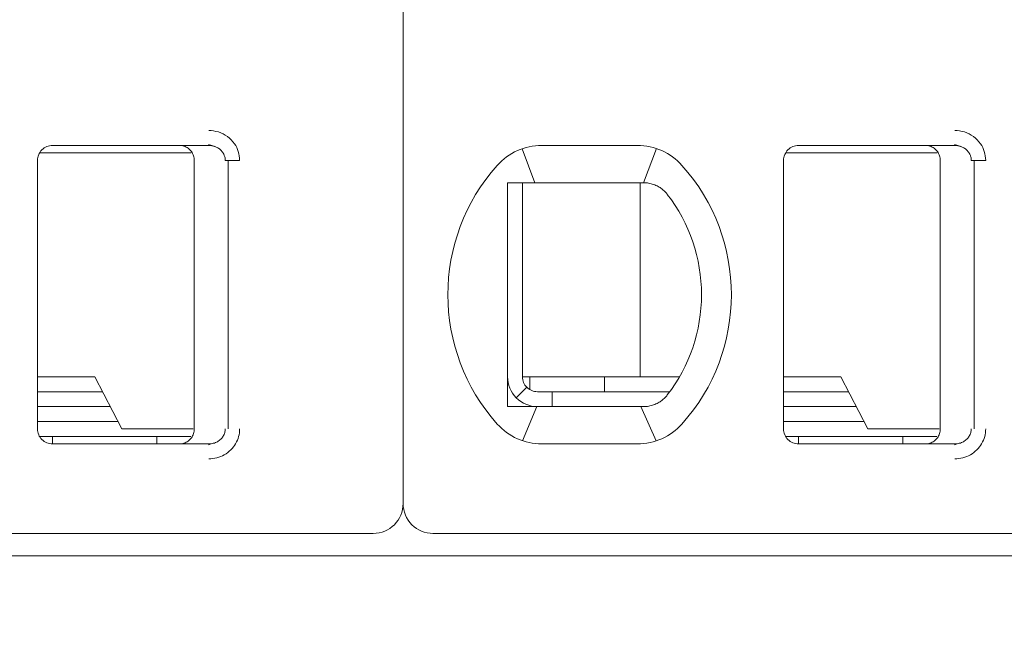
# Model space of a CAD drawing. Header units: millimetres. Extents: x -1114 to 1396, y -630 to 631.
# Tile 724 of 780: x 441 to 448, y 465 to 469. Entities that reach past the tile are written whole.
import ezdxf

# ---------------------------------------------------------------- set-up
doc = ezdxf.new("R2010")
doc.units = ezdxf.units.MM
doc.header["$MEASUREMENT"] = 0

msp = doc.modelspace()

# ---------------------------------------------------------------- linework, layer by layer
at = {"lineweight": 18}
for points, knots in [([(1038.9843, -629.7647), (1038.9843, -629.7647), (-1111.4882, -629.7647), (-1111.4882, -629.7647), (-1111.4882, -629.7647), (-1111.4882, -629.7647), (-1111.4882, 630.7883), (-1111.4882, 630.7883), (-1111.4882, 630.7883), (-1111.4882, 630.7883), (1038.9843, 630.7883), (1038.9843, 630.7883)], [0, 0, 0, 0, 0.333333, 0.333333, 0.333333, 0.333333, 0.666667, 0.666667, 0.666667, 0.666667, 1, 1, 1, 1]), ([(442.4019, 468.3234), (442.4239, 468.3235), (442.445, 468.3203), (442.4661, 468.3135), (442.4661, 468.3135), (442.4872, 468.3067), (442.5083, 468.2965), (442.5268, 468.2828), (442.5268, 468.2828), (442.5454, 468.2692), (442.5615, 468.2523), (442.5737, 468.235), (442.5737, 468.235), (442.5859, 468.2178), (442.5942, 468.2003), (442.5999, 468.1818), (442.5999, 468.1818), (442.6056, 468.1632), (442.6088, 468.1437), (442.6089, 468.1234)], [0, 0, 0, 0, 0.2, 0.2, 0.2, 0.2, 0.4, 0.4, 0.4, 0.4, 0.6, 0.6, 0.6, 0.6, 0.8, 0.8, 0.8, 0.8, 1, 1, 1, 1]), ([(447.4019, 468.3234), (447.4239, 468.3235), (447.445, 468.3203), (447.4661, 468.3135), (447.4661, 468.3135), (447.4872, 468.3067), (447.5083, 468.2965), (447.5268, 468.2828), (447.5268, 468.2828), (447.5454, 468.2692), (447.5615, 468.2523), (447.5737, 468.235), (447.5737, 468.235), (447.5859, 468.2178), (447.5942, 468.2003), (447.5999, 468.1818), (447.5999, 468.1818), (447.6056, 468.1632), (447.6088, 468.1437), (447.6089, 468.1234)], [0, 0, 0, 0, 0.2, 0.2, 0.2, 0.2, 0.4, 0.4, 0.4, 0.4, 0.6, 0.6, 0.6, 0.6, 0.8, 0.8, 0.8, 0.8, 1, 1, 1, 1]), ([(441.3544, 468.2234), (441.3279, 468.2234), (441.3025, 468.2128), (441.2837, 468.1941), (441.2837, 468.1941), (441.265, 468.1753), (441.2544, 468.1499), (441.2544, 468.1234)], [0, 0, 0, 0, 0.5, 0.5, 0.5, 0.5, 1, 1, 1, 1]), ([(441.3544, 468.2234), (441.3279, 468.2234), (441.3025, 468.2128), (441.2837, 468.1941), (441.2837, 468.1941), (441.265, 468.1753), (441.2544, 468.1499), (441.2544, 468.1234)], [0, 0, 0, 0, 0.5, 0.5, 0.5, 0.5, 1, 1, 1, 1]), ([(442.2044, 468.2234), (442.2149, 468.2234), (442.2254, 468.2217), (442.2354, 468.2185), (442.2354, 468.2185), (442.2454, 468.2152), (442.2548, 468.2104), (442.2633, 468.2042), (442.2633, 468.2042), (442.2718, 468.198), (442.2792, 468.1906), (442.2854, 468.1821), (442.2854, 468.1821), (442.2915, 468.1736), (442.2963, 468.1641), (442.2996, 468.1542), (442.2996, 468.1542), (442.3028, 468.1442), (442.3044, 468.1338), (442.3044, 468.1234)], [0, 0, 0, 0, 0.2, 0.2, 0.2, 0.2, 0.4, 0.4, 0.4, 0.4, 0.6, 0.6, 0.6, 0.6, 0.8, 0.8, 0.8, 0.8, 1, 1, 1, 1]), ([(442.4019, 468.2234), (442.4106, 468.2234), (442.4193, 468.2224), (442.4278, 468.2206), (442.4278, 468.2206), (442.4362, 468.2187), (442.4444, 468.216), (442.4521, 468.2125), (442.4521, 468.2125), (442.4597, 468.2089), (442.4668, 468.2046), (442.4734, 468.1996), (442.4734, 468.1996), (442.4796, 468.1948), (442.4852, 468.1894), (442.4901, 468.1835), (442.4901, 468.1835), (442.4947, 468.1781), (442.4986, 468.1722), (442.5018, 468.1659), (442.5018, 468.1659), (442.5051, 468.1597), (442.5076, 468.1531), (442.5094, 468.1463), (442.5094, 468.1463), (442.5113, 468.1388), (442.5123, 468.1311), (442.5123, 468.1234)], [0, 0, 0, 0, 0.142857, 0.142857, 0.142857, 0.142857, 0.285714, 0.285714, 0.285714, 0.285714, 0.428571, 0.428571, 0.428571, 0.428571, 0.571429, 0.571429, 0.571429, 0.571429, 0.714286, 0.714286, 0.714286, 0.714286, 0.857143, 0.857143, 0.857143, 0.857143, 1, 1, 1, 1]), ([(446.3544, 468.2234), (446.3279, 468.2234), (446.3025, 468.2128), (446.2837, 468.1941), (446.2837, 468.1941), (446.265, 468.1753), (446.2544, 468.1499), (446.2544, 468.1234)], [0, 0, 0, 0, 0.5, 0.5, 0.5, 0.5, 1, 1, 1, 1]), ([(446.3544, 468.2234), (446.3279, 468.2234), (446.3025, 468.2128), (446.2837, 468.1941), (446.2837, 468.1941), (446.265, 468.1753), (446.2544, 468.1499), (446.2544, 468.1234)], [0, 0, 0, 0, 0.5, 0.5, 0.5, 0.5, 1, 1, 1, 1]), ([(447.2044, 468.2234), (447.2149, 468.2234), (447.2254, 468.2217), (447.2354, 468.2185), (447.2354, 468.2185), (447.2454, 468.2152), (447.2548, 468.2104), (447.2633, 468.2042), (447.2633, 468.2042), (447.2718, 468.198), (447.2792, 468.1906), (447.2854, 468.1821), (447.2854, 468.1821), (447.2915, 468.1736), (447.2963, 468.1641), (447.2996, 468.1542), (447.2996, 468.1542), (447.3028, 468.1442), (447.3044, 468.1338), (447.3044, 468.1234)], [0, 0, 0, 0, 0.2, 0.2, 0.2, 0.2, 0.4, 0.4, 0.4, 0.4, 0.6, 0.6, 0.6, 0.6, 0.8, 0.8, 0.8, 0.8, 1, 1, 1, 1]), ([(447.4019, 468.2234), (447.4106, 468.2234), (447.4193, 468.2224), (447.4278, 468.2206), (447.4278, 468.2206), (447.4362, 468.2187), (447.4444, 468.216), (447.4521, 468.2125), (447.4521, 468.2125), (447.4597, 468.2089), (447.4668, 468.2046), (447.4734, 468.1996), (447.4734, 468.1996), (447.4796, 468.1948), (447.4852, 468.1894), (447.4901, 468.1835), (447.4901, 468.1835), (447.4947, 468.1781), (447.4986, 468.1722), (447.5018, 468.1659), (447.5018, 468.1659), (447.5051, 468.1597), (447.5076, 468.1531), (447.5094, 468.1463), (447.5094, 468.1463), (447.5113, 468.1388), (447.5123, 468.1311), (447.5123, 468.1234)], [0, 0, 0, 0, 0.142857, 0.142857, 0.142857, 0.142857, 0.285714, 0.285714, 0.285714, 0.285714, 0.428571, 0.428571, 0.428571, 0.428571, 0.571429, 0.571429, 0.571429, 0.571429, 0.714286, 0.714286, 0.714286, 0.714286, 0.857143, 0.857143, 0.857143, 0.857143, 1, 1, 1, 1]), ([(444.4044, 467.9734), (444.4112, 467.9734), (444.418, 467.9734), (444.4248, 467.9734), (444.4248, 467.9734), (444.4316, 467.9734), (444.4384, 467.9734), (444.4453, 467.9734), (444.4453, 467.9734), (444.4521, 467.9734), (444.459, 467.9734), (444.4659, 467.9734)], [0, 0, 0, 0, 0.333333, 0.333333, 0.333333, 0.333333, 0.666667, 0.666667, 0.666667, 0.666667, 1, 1, 1, 1]), ([(444.4044, 467.9734), (444.4044, 467.9224), (444.4044, 467.87), (444.4044, 467.815), (444.4044, 467.815), (444.4044, 467.7876), (444.4044, 467.7595), (444.4044, 467.7305), (444.4044, 467.7305), (444.4044, 467.7161), (444.4044, 467.7014), (444.4044, 467.6865), (444.4044, 467.6865), (444.4044, 467.6715), (444.4044, 467.6564), (444.4044, 467.641), (444.4044, 467.641), (444.4044, 467.6102), (444.4044, 467.5787), (444.4044, 467.546), (444.4044, 467.546), (444.4044, 467.5133), (444.4044, 467.4794), (444.4044, 467.4441), (444.4044, 467.4441), (444.4044, 467.4264), (444.4044, 467.4085), (444.4044, 467.3904), (444.4044, 467.3904), (444.4044, 467.3723), (444.4044, 467.354), (444.4044, 467.3355), (444.4044, 467.3355), (444.4044, 467.317), (444.4044, 467.2982), (444.4044, 467.2793), (444.4044, 467.2793), (444.4044, 467.2603), (444.4044, 467.2411), (444.4044, 467.222), (444.4044, 467.222), (444.4044, 467.184), (444.4044, 467.1465), (444.4044, 467.1094), (444.4044, 467.1094), (444.4044, 467.1001), (444.4044, 467.0909), (444.4044, 467.0817), (444.4044, 467.0817), (444.4044, 467.0725), (444.4044, 467.0633), (444.4044, 467.0541), (444.4044, 467.0541), (444.4044, 467.0359), (444.4044, 467.0181), (444.4044, 467.0006), (444.4044, 467.0006), (444.4044, 466.9657), (444.4044, 466.932), (444.4044, 466.8994), (444.4044, 466.8994), (444.4044, 466.8831), (444.4044, 466.867), (444.4044, 466.8511), (444.4044, 466.8511), (444.4044, 466.8353), (444.4044, 466.8196), (444.4044, 466.8043), (444.4044, 466.8043), (444.4044, 466.7736), (444.4044, 466.744), (444.4044, 466.7153), (444.4044, 466.7153), (444.4044, 466.6865), (444.4044, 466.6585), (444.4044, 466.6312), (444.4044, 466.6312), (444.4044, 466.5765), (444.4044, 466.5242), (444.4044, 466.4734)], [0, 0, 0, 0, 0.05, 0.05, 0.05, 0.05, 0.1, 0.1, 0.1, 0.1, 0.15, 0.15, 0.15, 0.15, 0.2, 0.2, 0.2, 0.2, 0.25, 0.25, 0.25, 0.25, 0.3, 0.3, 0.3, 0.3, 0.35, 0.35, 0.35, 0.35, 0.4, 0.4, 0.4, 0.4, 0.45, 0.45, 0.45, 0.45, 0.5, 0.5, 0.5, 0.5, 0.55, 0.55, 0.55, 0.55, 0.6, 0.6, 0.6, 0.6, 0.65, 0.65, 0.65, 0.65, 0.7, 0.7, 0.7, 0.7, 0.75, 0.75, 0.75, 0.75, 0.8, 0.8, 0.8, 0.8, 0.85, 0.85, 0.85, 0.85, 0.9, 0.9, 0.9, 0.9, 0.95, 0.95, 0.95, 0.95, 1, 1, 1, 1]), ([(444.6336, 467.9734), (444.6285, 467.9734), (444.6232, 467.9734), (444.618, 467.9734), (444.618, 467.9734), (444.6127, 467.9734), (444.6074, 467.9734), (444.602, 467.9734), (444.602, 467.9734), (444.5966, 467.9734), (444.5911, 467.9734), (444.5855, 467.9734), (444.5855, 467.9734), (444.5798, 467.9734), (444.574, 467.9734), (444.568, 467.9734), (444.568, 467.9734), (444.562, 467.9734), (444.5559, 467.9734), (444.5496, 467.9734), (444.5496, 467.9734), (444.5434, 467.9734), (444.5369, 467.9734), (444.5303, 467.9734), (444.5303, 467.9734), (444.5238, 467.9734), (444.517, 467.9734), (444.5101, 467.9734), (444.5101, 467.9734), (444.5031, 467.9734), (444.496, 467.9734), (444.4886, 467.9734), (444.4886, 467.9734), (444.4813, 467.9734), (444.4737, 467.9734), (444.4659, 467.9734)], [0, 0, 0, 0, 0.111111, 0.111111, 0.111111, 0.111111, 0.222222, 0.222222, 0.222222, 0.222222, 0.333333, 0.333333, 0.333333, 0.333333, 0.444444, 0.444444, 0.444444, 0.444444, 0.555556, 0.555556, 0.555556, 0.555556, 0.666667, 0.666667, 0.666667, 0.666667, 0.777778, 0.777778, 0.777778, 0.777778, 0.888889, 0.888889, 0.888889, 0.888889, 1, 1, 1, 1]), ([(445.3168, 467.9734), (445.3121, 467.9734), (445.3074, 467.9734), (445.3028, 467.9734), (445.3028, 467.9734), (445.2981, 467.9734), (445.2935, 467.9734), (445.2889, 467.9734), (445.2889, 467.9734), (445.2843, 467.9734), (445.2797, 467.9734), (445.2752, 467.9734)], [0, 0, 0, 0, 0.333333, 0.333333, 0.333333, 0.333333, 0.666667, 0.666667, 0.666667, 0.666667, 1, 1, 1, 1]), ([(445.4145, 467.9479), (445.4042, 467.9537), (445.3935, 467.9584), (445.3827, 467.9622), (445.3827, 467.9622), (445.3719, 467.966), (445.3609, 467.9688), (445.3499, 467.9706), (445.3499, 467.9706), (445.3389, 467.9725), (445.3278, 467.9734), (445.3168, 467.9734)], [0, 0, 0, 0, 0.333333, 0.333333, 0.333333, 0.333333, 0.666667, 0.666667, 0.666667, 0.666667, 1, 1, 1, 1]), ([(445.4751, 467.8956), (445.4699, 467.9024), (445.4641, 467.909), (445.4578, 467.9153), (445.4578, 467.9153), (445.4515, 467.9215), (445.4446, 467.9275), (445.4374, 467.9329), (445.4374, 467.9329), (445.4302, 467.9384), (445.4225, 467.9434), (445.4145, 467.9479)], [0, 0, 0, 0, 0.333333, 0.333333, 0.333333, 0.333333, 0.666667, 0.666667, 0.666667, 0.666667, 1, 1, 1, 1]), ([(444.4044, 466.6734), (444.4044, 466.6203), (444.4255, 466.5695), (444.463, 466.532), (444.463, 466.532), (444.5005, 466.4944), (444.5514, 466.4734), (444.6044, 466.4734)], [0, 0, 0, 0, 0.5, 0.5, 0.5, 0.5, 1, 1, 1, 1]), ([(444.5044, 466.6734), (444.5044, 466.6469), (444.515, 466.6214), (444.5337, 466.6027), (444.5337, 466.6027), (444.5525, 466.5839), (444.5779, 466.5734), (444.6044, 466.5734)], [0, 0, 0, 0, 0.5, 0.5, 0.5, 0.5, 1, 1, 1, 1]), ([(445.4145, 466.4988), (445.4044, 466.4932), (445.3939, 466.4885), (445.3831, 466.4847), (445.3831, 466.4847), (445.3724, 466.4809), (445.3614, 466.4781), (445.3503, 466.4762), (445.3503, 466.4762), (445.3393, 466.4743), (445.328, 466.4734), (445.3168, 466.4734)], [0, 0, 0, 0, 0.333333, 0.333333, 0.333333, 0.333333, 0.666667, 0.666667, 0.666667, 0.666667, 1, 1, 1, 1]), ([(445.4145, 466.4988), (445.4228, 466.5035), (445.4306, 466.5087), (445.4379, 466.5142), (445.4379, 466.5142), (445.4452, 466.5198), (445.452, 466.5257), (445.4582, 466.5319), (445.4582, 466.5319), (445.4644, 466.5381), (445.47, 466.5445), (445.4751, 466.5512)], [0, 0, 0, 0, 0.333333, 0.333333, 0.333333, 0.333333, 0.666667, 0.666667, 0.666667, 0.666667, 1, 1, 1, 1]), ([(444.4044, 466.4734), (444.4113, 466.4734), (444.4182, 466.4734), (444.425, 466.4734), (444.425, 466.4734), (444.4319, 466.4734), (444.4387, 466.4734), (444.4455, 466.4734), (444.4455, 466.4734), (444.4523, 466.4734), (444.4591, 466.4734), (444.4659, 466.4734)], [0, 0, 0, 0, 0.333333, 0.333333, 0.333333, 0.333333, 0.666667, 0.666667, 0.666667, 0.666667, 1, 1, 1, 1]), ([(444.4659, 466.4734), (444.4737, 466.4734), (444.4813, 466.4734), (444.4886, 466.4734), (444.4886, 466.4734), (444.496, 466.4734), (444.5031, 466.4734), (444.5101, 466.4734), (444.5101, 466.4734), (444.517, 466.4734), (444.5238, 466.4734), (444.5303, 466.4734), (444.5303, 466.4734), (444.5369, 466.4734), (444.5434, 466.4734), (444.5496, 466.4734), (444.5496, 466.4734), (444.5559, 466.4734), (444.562, 466.4734), (444.568, 466.4734), (444.568, 466.4734), (444.574, 466.4734), (444.5798, 466.4734), (444.5854, 466.4734), (444.5854, 466.4734), (444.5911, 466.4734), (444.5966, 466.4734), (444.602, 466.4734), (444.602, 466.4734), (444.6074, 466.4734), (444.6127, 466.4734), (444.618, 466.4734), (444.618, 466.4734), (444.6232, 466.4734), (444.6284, 466.4734), (444.6336, 466.4734)], [0, 0, 0, 0, 0.111111, 0.111111, 0.111111, 0.111111, 0.222222, 0.222222, 0.222222, 0.222222, 0.333333, 0.333333, 0.333333, 0.333333, 0.444444, 0.444444, 0.444444, 0.444444, 0.555556, 0.555556, 0.555556, 0.555556, 0.666667, 0.666667, 0.666667, 0.666667, 0.777778, 0.777778, 0.777778, 0.777778, 0.888889, 0.888889, 0.888889, 0.888889, 1, 1, 1, 1]), ([(445.2752, 466.4734), (445.2797, 466.4734), (445.2843, 466.4734), (445.2889, 466.4734), (445.2889, 466.4734), (445.2935, 466.4734), (445.2981, 466.4734), (445.3028, 466.4734), (445.3028, 466.4734), (445.3075, 466.4734), (445.3121, 466.4734), (445.3168, 466.4734)], [0, 0, 0, 0, 0.333333, 0.333333, 0.333333, 0.333333, 0.666667, 0.666667, 0.666667, 0.666667, 1, 1, 1, 1]), ([(441.2544, 466.3234), (441.2544, 466.2969), (441.265, 466.2714), (441.2837, 466.2527), (441.2837, 466.2527), (441.3025, 466.2339), (441.3279, 466.2234), (441.3544, 466.2234)], [0, 0, 0, 0, 0.5, 0.5, 0.5, 0.5, 1, 1, 1, 1]), ([(441.2544, 466.3234), (441.2544, 466.2969), (441.265, 466.2714), (441.2837, 466.2527), (441.2837, 466.2527), (441.3025, 466.2339), (441.3279, 466.2234), (441.3544, 466.2234)], [0, 0, 0, 0, 0.5, 0.5, 0.5, 0.5, 1, 1, 1, 1]), ([(442.3044, 466.3234), (442.3044, 466.3129), (442.3028, 466.3025), (442.2996, 466.2926), (442.2996, 466.2926), (442.2963, 466.2826), (442.2915, 466.2732), (442.2854, 466.2647), (442.2854, 466.2647), (442.2793, 466.2562), (442.2718, 466.2488), (442.2634, 466.2426), (442.2634, 466.2426), (442.255, 466.2365), (442.2455, 466.2316), (442.2355, 466.2283), (442.2355, 466.2283), (442.2255, 466.2251), (442.215, 466.2234), (442.2044, 466.2234)], [0, 0, 0, 0, 0.2, 0.2, 0.2, 0.2, 0.4, 0.4, 0.4, 0.4, 0.6, 0.6, 0.6, 0.6, 0.8, 0.8, 0.8, 0.8, 1, 1, 1, 1]), ([(442.5123, 466.3234), (442.5123, 466.3149), (442.5111, 466.3064), (442.5088, 466.2982), (442.5088, 466.2982), (442.5064, 466.29), (442.5029, 466.2822), (442.4984, 466.2749), (442.4984, 466.2749), (442.4939, 466.2674), (442.4883, 466.2605), (442.4818, 466.2544), (442.4818, 466.2544), (442.4752, 466.2481), (442.4677, 466.2427), (442.4597, 466.2382), (442.4597, 466.2382), (442.4511, 466.2334), (442.4419, 466.2297), (442.4323, 466.2273), (442.4323, 466.2273), (442.4224, 466.2247), (442.4121, 466.2234), (442.4019, 466.2234)], [0, 0, 0, 0, 0.166667, 0.166667, 0.166667, 0.166667, 0.333333, 0.333333, 0.333333, 0.333333, 0.5, 0.5, 0.5, 0.5, 0.666667, 0.666667, 0.666667, 0.666667, 0.833333, 0.833333, 0.833333, 0.833333, 1, 1, 1, 1]), ([(442.6089, 466.3234), (442.6089, 466.306), (442.6067, 466.2892), (442.6022, 466.2727), (442.6022, 466.2727), (442.5976, 466.2561), (442.5908, 466.2398), (442.5819, 466.2247), (442.5819, 466.2247), (442.5731, 466.2096), (442.5624, 466.1957), (442.5495, 466.1832), (442.5495, 466.1832), (442.5367, 466.1706), (442.5218, 466.1595), (442.5061, 466.1506), (442.5061, 466.1506), (442.4904, 466.1417), (442.4739, 466.135), (442.4565, 466.1305), (442.4565, 466.1305), (442.4392, 466.1259), (442.4209, 466.1236), (442.4019, 466.1234)], [0, 0, 0, 0, 0.166667, 0.166667, 0.166667, 0.166667, 0.333333, 0.333333, 0.333333, 0.333333, 0.5, 0.5, 0.5, 0.5, 0.666667, 0.666667, 0.666667, 0.666667, 0.833333, 0.833333, 0.833333, 0.833333, 1, 1, 1, 1]), ([(446.2544, 466.3234), (446.2544, 466.2969), (446.265, 466.2714), (446.2837, 466.2527), (446.2837, 466.2527), (446.3025, 466.2339), (446.3279, 466.2234), (446.3544, 466.2234)], [0, 0, 0, 0, 0.5, 0.5, 0.5, 0.5, 1, 1, 1, 1]), ([(446.2544, 466.3234), (446.2544, 466.2969), (446.265, 466.2714), (446.2837, 466.2527), (446.2837, 466.2527), (446.3025, 466.2339), (446.3279, 466.2234), (446.3544, 466.2234)], [0, 0, 0, 0, 0.5, 0.5, 0.5, 0.5, 1, 1, 1, 1]), ([(447.3044, 466.3234), (447.3044, 466.3129), (447.3028, 466.3025), (447.2996, 466.2926), (447.2996, 466.2926), (447.2963, 466.2826), (447.2915, 466.2732), (447.2854, 466.2647), (447.2854, 466.2647), (447.2793, 466.2562), (447.2718, 466.2488), (447.2634, 466.2426), (447.2634, 466.2426), (447.255, 466.2365), (447.2455, 466.2316), (447.2355, 466.2283), (447.2355, 466.2283), (447.2255, 466.2251), (447.215, 466.2234), (447.2044, 466.2234)], [0, 0, 0, 0, 0.2, 0.2, 0.2, 0.2, 0.4, 0.4, 0.4, 0.4, 0.6, 0.6, 0.6, 0.6, 0.8, 0.8, 0.8, 0.8, 1, 1, 1, 1]), ([(447.5123, 466.3234), (447.5123, 466.3149), (447.5111, 466.3064), (447.5088, 466.2982), (447.5088, 466.2982), (447.5064, 466.29), (447.5029, 466.2822), (447.4984, 466.2749), (447.4984, 466.2749), (447.4939, 466.2674), (447.4883, 466.2605), (447.4818, 466.2544), (447.4818, 466.2544), (447.4752, 466.2481), (447.4677, 466.2427), (447.4597, 466.2382), (447.4597, 466.2382), (447.4511, 466.2334), (447.4419, 466.2297), (447.4323, 466.2273), (447.4323, 466.2273), (447.4224, 466.2247), (447.4121, 466.2234), (447.4019, 466.2234)], [0, 0, 0, 0, 0.166667, 0.166667, 0.166667, 0.166667, 0.333333, 0.333333, 0.333333, 0.333333, 0.5, 0.5, 0.5, 0.5, 0.666667, 0.666667, 0.666667, 0.666667, 0.833333, 0.833333, 0.833333, 0.833333, 1, 1, 1, 1]), ([(447.6089, 466.3234), (447.6089, 466.306), (447.6067, 466.2892), (447.6022, 466.2727), (447.6022, 466.2727), (447.5976, 466.2561), (447.5908, 466.2398), (447.5819, 466.2247), (447.5819, 466.2247), (447.5731, 466.2096), (447.5624, 466.1957), (447.5495, 466.1832), (447.5495, 466.1832), (447.5367, 466.1706), (447.5218, 466.1595), (447.5061, 466.1506), (447.5061, 466.1506), (447.4904, 466.1417), (447.4739, 466.135), (447.4565, 466.1305), (447.4565, 466.1305), (447.4392, 466.1259), (447.4209, 466.1236), (447.4019, 466.1234)], [0, 0, 0, 0, 0.166667, 0.166667, 0.166667, 0.166667, 0.333333, 0.333333, 0.333333, 0.333333, 0.5, 0.5, 0.5, 0.5, 0.666667, 0.666667, 0.666667, 0.666667, 0.833333, 0.833333, 0.833333, 0.833333, 1, 1, 1, 1]), ([(443.7044, 465.8234), (443.7044, 465.7703), (443.7255, 465.7195), (443.763, 465.682), (443.763, 465.682), (443.8005, 465.6444), (443.8514, 465.6234), (443.9044, 465.6234)], [0, 0, 0, 0, 0.5, 0.5, 0.5, 0.5, 1, 1, 1, 1])]:
    msp.add_open_spline(points, degree=3, knots=knots, dxfattribs=at)
for points in [[(443.7044, 476.2434), (443.7044, 476.2434), (443.7044, 465.8234), (443.7044, 465.8234)], [(443.7044, 476.2434), (443.7044, 476.2434), (443.7044, 465.8234), (443.7044, 465.8234)], [(441.3544, 468.2234), (441.3544, 468.2234), (442.4019, 468.2234), (442.4019, 468.2234)], [(441.3544, 468.2234), (441.3544, 468.2234), (442.4019, 468.2234), (442.4019, 468.2234)], [(442.4008, 468.2303), (442.4008, 468.2303), (442.4444, 468.2156), (442.4444, 468.2156)], [(444.6336, 468.2234), (444.5198, 468.2234), (444.4113, 468.1749), (444.3355, 468.09)], [(444.6336, 468.2234), (444.5198, 468.2234), (444.4113, 468.1749), (444.3355, 468.09)], [(444.6336, 468.2234), (444.6336, 468.2234), (445.2752, 468.2234), (445.2752, 468.2234)], [(444.6336, 468.2234), (444.6336, 468.2234), (445.2752, 468.2234), (445.2752, 468.2234)], [(445.5734, 468.09), (445.4975, 468.1749), (445.3891, 468.2234), (445.2752, 468.2234)], [(445.5734, 468.09), (445.4975, 468.1749), (445.3891, 468.2234), (445.2752, 468.2234)], [(446.3544, 468.2234), (446.3544, 468.2234), (447.4019, 468.2234), (447.4019, 468.2234)], [(446.3544, 468.2234), (446.3544, 468.2234), (447.4019, 468.2234), (447.4019, 468.2234)], [(447.4008, 468.2303), (447.4008, 468.2303), (447.4444, 468.2156), (447.4444, 468.2156)], [(441.9353, 468.1734), (441.9353, 468.1734), (441.2678, 468.1734), (441.2678, 468.1734)], [(442.2846, 468.1734), (442.2846, 468.1734), (441.9353, 468.1734), (441.9353, 468.1734)], [(444.5028, 468.2014), (444.5028, 468.2014), (444.5873, 467.9734), (444.5873, 467.9734)], [(445.4016, 468.2029), (445.4016, 468.2029), (445.3161, 467.9734), (445.3161, 467.9734)], [(446.9353, 468.1734), (446.9353, 468.1734), (446.2678, 468.1734), (446.2678, 468.1734)], [(447.2846, 468.1734), (447.2846, 468.1734), (446.9353, 468.1734), (446.9353, 468.1734)], [(441.2544, 466.3234), (441.2544, 466.3234), (441.2544, 468.1234), (441.2544, 468.1234)], [(441.2544, 466.3234), (441.2544, 466.3234), (441.2544, 468.1234), (441.2544, 468.1234)], [(442.3044, 466.3234), (442.3044, 466.3234), (442.3044, 468.1234), (442.3044, 468.1234)], [(442.5123, 468.1234), (442.5123, 468.1234), (442.6089, 468.1234), (442.6089, 468.1234)], [(442.5322, 466.3234), (442.5322, 466.3234), (442.5322, 468.1234), (442.5322, 468.1234)], [(444.3355, 468.09), (443.8941, 467.5966), (443.8941, 466.8502), (444.3355, 466.3567)], [(444.3355, 468.09), (443.8941, 467.5966), (443.8941, 466.8502), (444.3355, 466.3567)], [(445.5734, 466.3567), (446.0148, 466.8502), (446.0148, 467.5966), (445.5734, 468.09)], [(445.5734, 466.3567), (446.0148, 466.8502), (446.0148, 467.5966), (445.5734, 468.09)], [(446.2544, 466.3234), (446.2544, 466.3234), (446.2544, 468.1234), (446.2544, 468.1234)], [(446.2544, 466.3234), (446.2544, 466.3234), (446.2544, 468.1234), (446.2544, 468.1234)], [(447.3044, 466.3234), (447.3044, 466.3234), (447.3044, 468.1234), (447.3044, 468.1234)], [(447.5123, 468.1234), (447.5123, 468.1234), (447.6089, 468.1234), (447.6089, 468.1234)], [(447.5322, 466.3234), (447.5322, 466.3234), (447.5322, 468.1234), (447.5322, 468.1234)], [(444.5044, 467.9734), (444.5044, 467.9734), (444.5044, 466.6734), (444.5044, 466.6734)], [(445.2752, 467.9734), (445.2752, 467.9734), (444.6336, 467.9734), (444.6336, 467.9734)], [(445.2935, 467.9734), (445.2935, 467.9734), (445.2935, 466.6734), (445.2935, 466.6734)], [(445.7044, 467.2234), (445.7044, 467.4666), (445.6238, 467.703), (445.4751, 467.8956)], [(445.4751, 466.5512), (445.6238, 466.7437), (445.7044, 466.9801), (445.7044, 467.2234)], [(441.6387, 466.6734), (441.6387, 466.6734), (441.2544, 466.6734), (441.2544, 466.6734)], [(441.8193, 466.3234), (441.8193, 466.3234), (441.6387, 466.6734), (441.6387, 466.6734)], [(444.5044, 466.6734), (444.5044, 466.6734), (445.2639, 466.6734), (445.2639, 466.6734)], [(444.5544, 466.5868), (444.5544, 466.5868), (444.5544, 466.6734), (444.5544, 466.6734)], [(445.0544, 466.5734), (445.0544, 466.5734), (445.0544, 466.6734), (445.0544, 466.6734)], [(445.2639, 466.6734), (445.2639, 466.6734), (445.3147, 466.6734), (445.3147, 466.6734)], [(445.5571, 466.6734), (445.5571, 466.6734), (445.3147, 466.6734), (445.3147, 466.6734)], [(446.6387, 466.6734), (446.6387, 466.6734), (446.2544, 466.6734), (446.2544, 466.6734)], [(446.8193, 466.3234), (446.8193, 466.3234), (446.6387, 466.6734), (446.6387, 466.6734)], [(441.2544, 466.5734), (441.2544, 466.5734), (441.6903, 466.5734), (441.6903, 466.5734)], [(444.5337, 466.6027), (444.5337, 466.6027), (444.463, 466.532), (444.463, 466.532)], [(444.7044, 466.5734), (444.7044, 466.5734), (444.6044, 466.5734), (444.6044, 466.5734)], [(444.7044, 466.5734), (444.7044, 466.5734), (445.4918, 466.5734), (445.4918, 466.5734)], [(444.7044, 466.5734), (444.7044, 466.5734), (444.7044, 466.4734), (444.7044, 466.4734)], [(446.2544, 466.5734), (446.2544, 466.5734), (446.6903, 466.5734), (446.6903, 466.5734)], [(441.7419, 466.4734), (441.7419, 466.4734), (441.2545, 466.4734), (441.2545, 466.4734)], [(444.5038, 466.245), (444.5038, 466.245), (444.6012, 466.4734), (444.6012, 466.4734)], [(444.6336, 466.4734), (444.6336, 466.4734), (445.2752, 466.4734), (445.2752, 466.4734)], [(445.2983, 466.4734), (445.2983, 466.4734), (445.3995, 466.2432), (445.3995, 466.2432)], [(446.7419, 466.4734), (446.7419, 466.4734), (446.2545, 466.4734), (446.2545, 466.4734)], [(441.7935, 466.3734), (441.7935, 466.3734), (441.2545, 466.3734), (441.2545, 466.3734)], [(446.7935, 466.3734), (446.7935, 466.3734), (446.2545, 466.3734), (446.2545, 466.3734)], [(441.8193, 466.3234), (441.8193, 466.3234), (441.9353, 466.3234), (441.9353, 466.3234)], [(441.9353, 466.3234), (441.9353, 466.3234), (442.2978, 466.3234), (442.2978, 466.3234)], [(444.3355, 466.3567), (444.4113, 466.2719), (444.5198, 466.2234), (444.6336, 466.2234)], [(444.3355, 466.3567), (444.4113, 466.2719), (444.5198, 466.2234), (444.6336, 466.2234)], [(445.2752, 466.2234), (445.3891, 466.2234), (445.4975, 466.2719), (445.5734, 466.3567)], [(445.2752, 466.2234), (445.3891, 466.2234), (445.4975, 466.2719), (445.5734, 466.3567)], [(446.8193, 466.3234), (446.8193, 466.3234), (446.9353, 466.3234), (446.9353, 466.3234)], [(446.9353, 466.3234), (446.9353, 466.3234), (447.2978, 466.3234), (447.2978, 466.3234)], [(442.281, 466.2734), (442.281, 466.2734), (441.2678, 466.2734), (441.2678, 466.2734)], [(441.3544, 466.2234), (441.3544, 466.2234), (441.3544, 466.2734), (441.3544, 466.2734)], [(442.0544, 466.2734), (442.0544, 466.2734), (442.0544, 466.2234), (442.0544, 466.2234)], [(447.281, 466.2734), (447.281, 466.2734), (446.2678, 466.2734), (446.2678, 466.2734)], [(446.3544, 466.2234), (446.3544, 466.2234), (446.3544, 466.2734), (446.3544, 466.2734)], [(447.0544, 466.2734), (447.0544, 466.2734), (447.0544, 466.2234), (447.0544, 466.2234)], [(441.3544, 466.2234), (441.3544, 466.2234), (442.4019, 466.2234), (442.4019, 466.2234)], [(441.3544, 466.2234), (441.3544, 466.2234), (442.4019, 466.2234), (442.4019, 466.2234)], [(442.4241, 466.2255), (442.4241, 466.2255), (442.4008, 466.2165), (442.4008, 466.2165)], [(442.4019, 466.2166), (442.4019, 466.2166), (442.4019, 466.2234), (442.4019, 466.2234)], [(444.6336, 466.2234), (444.6336, 466.2234), (445.2752, 466.2234), (445.2752, 466.2234)], [(445.2752, 466.2234), (445.2752, 466.2234), (444.6336, 466.2234), (444.6336, 466.2234)], [(446.3544, 466.2234), (446.3544, 466.2234), (447.4019, 466.2234), (447.4019, 466.2234)], [(446.3544, 466.2234), (446.3544, 466.2234), (447.4019, 466.2234), (447.4019, 466.2234)], [(447.4241, 466.2255), (447.4241, 466.2255), (447.4008, 466.2165), (447.4008, 466.2165)], [(447.4019, 466.2166), (447.4019, 466.2166), (447.4019, 466.2234), (447.4019, 466.2234)], [(443.5044, 465.6234), (443.6149, 465.6234), (443.7044, 465.7129), (443.7044, 465.8234)], [(438.9044, 465.6234), (438.9044, 465.6234), (443.5044, 465.6234), (443.5044, 465.6234)], [(443.9044, 465.6234), (443.9044, 465.6234), (448.5044, 465.6234), (448.5044, 465.6234)], [(468.5544, 465.4734), (468.5544, 465.4734), (428.8544, 465.4734), (428.8544, 465.4734)]]:
    msp.add_open_spline(points, degree=3, dxfattribs=at)

doc.saveas('drawing.dxf')
